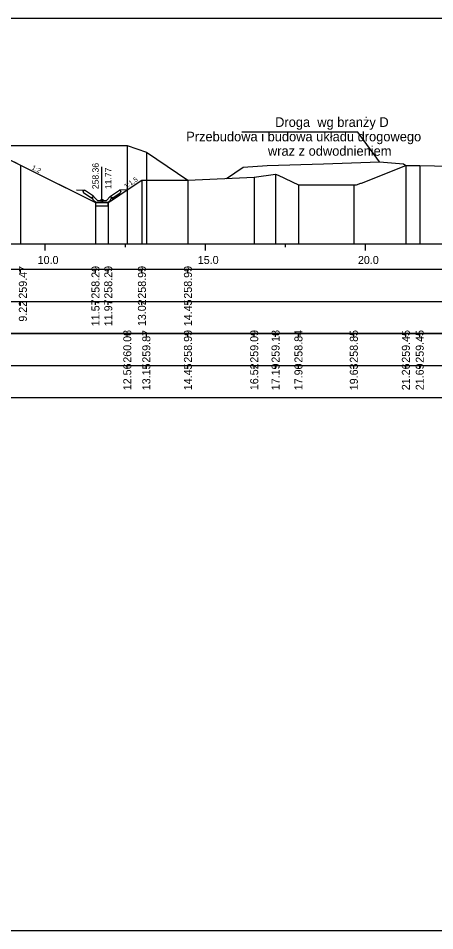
# Model space of a CAD drawing. Extents: x 6516023 to 6560129, y 5513077 to 5529206.
# Drawn here: x 6517504.87 to 6517517.87, y 5514551.66 to 5514580.16 of the extents above; entities that cross this region are included whole.
import ezdxf

# ---------------------------------------------------------------- set-up
doc = ezdxf.new("R2010")
doc.units = 0
for name, color, linetype in [('IR_default', 7, 'Continuous'), ('TOR_PRZEK_P-inne branze', 7, 'Continuous'), ('TOR_PRZEK_P-odwodnienie', 7, 'Continuous'), ('TOR_PRZEK_P-opisy', 7, 'Continuous'), ('TOR_PRZEK_P-tabelka istniejace', 7, 'Continuous'), ('TOR_PRZEK_P-tabelka projektowane', 7, 'Continuous'), ('TOR_PRZEK_P-teren istniejacy', 7, 'Continuous'), ('TOR_PRZEK_P-uklad odniesienia', 7, 'Continuous'), ('TOR_PRZEK_P-warstwa ochronna II', 7, 'Continuous'), ('TOR_RAMKI-ramka+tabelka 1', 7, 'Continuous')]:
    doc.layers.add(name, color=color, linetype=linetype)

msp = doc.modelspace()

# ---------------------------------------------------------------- linework, layer by layer
at = {"layer": 'IR_default'}
msp.add_lwpolyline([(6517504.738, 5514575.67), (6517504.933, 5514575.572), (6517505.456, 5514575.311), (6517507.279, 5514574.399), (6517507.369, 5514574.399), (6517507.679, 5514574.399), (6517507.81, 5514574.486), (6517508.271, 5514574.793), (6517508.729, 5514575.099), (6517510.166, 5514575.096)], dxfattribs=at)
at = {"layer": 'TOR_PRZEK_P-inne branze'}
for p, q in [((6517515.469, 5514576.601), (6517511.845, 5514576.601)), ((6517516.145, 5514575.667), (6517515.469, 5514576.601))]:
    msp.add_line(p, q, dxfattribs=at)
msp.add_lwpolyline([(6517511.37, 5514575.152), (6517511.895, 5514575.502), (6517512.645, 5514575.562), (6517514.395, 5514575.614), (6517516.145, 5514575.667), (6517516.895, 5514575.607), (6517516.97, 5514575.557)], dxfattribs=at)
at = {"layer": 'TOR_PRZEK_P-odwodnienie'}
for p, q in [((6517507.479, 5514574.469), (6517507.479, 5514575.513)), ((6517507.214, 5514574.595), (6517506.934, 5514574.782)), ((6517507.744, 5514574.595), (6517508.024, 5514574.782)), ((6517507.17, 5514574.528), (6517506.909, 5514574.702)), ((6517507.181, 5514574.545), (6517507.17, 5514574.528)), ((6517507.172, 5514574.564), (6517507.219, 5514574.588)), ((6517507.214, 5514574.595), (6517507.206, 5514574.582)), ((6517507.339, 5514574.469), (6517507.219, 5514574.588)), ((6517507.339, 5514574.469), (6517507.619, 5514574.469)), ((6517507.619, 5514574.469), (6517507.739, 5514574.588)), ((6517507.739, 5514574.588), (6517507.787, 5514574.564)), ((6517507.744, 5514574.595), (6517507.752, 5514574.582)), ((6517507.777, 5514574.545), (6517507.788, 5514574.528)), ((6517507.788, 5514574.528), (6517508.049, 5514574.702)), ((6517507.289, 5514574.399), (6517507.669, 5514574.399))]:
    msp.add_line(p, q, dxfattribs=at)
for points in [[(6517506.688, 5514574.793), (6517506.934, 5514574.782)], [(6517506.884, 5514574.755), (6517506.934, 5514574.782)], [(6517506.884, 5514574.755), (6517506.909, 5514574.702)], [(6517508.271, 5514574.793), (6517508.024, 5514574.782)], [(6517508.074, 5514574.755), (6517508.024, 5514574.782)], [(6517508.074, 5514574.755), (6517508.049, 5514574.702)], [(6517507.206, 5514574.582), (6517507.171, 5514574.564)], [(6517507.171, 5514574.564), (6517507.181, 5514574.545)], [(6517507.219, 5514574.469), (6517507.172, 5514574.564)], [(6517507.289, 5514574.399), (6517507.219, 5514574.469)], [(6517507.669, 5514574.399), (6517507.739, 5514574.469)], [(6517507.739, 5514574.469), (6517507.787, 5514574.564)], [(6517507.752, 5514574.582), (6517507.787, 5514574.564)], [(6517507.787, 5514574.564), (6517507.777, 5514574.545)], [(6517507.279, 5514574.399), (6517507.278, 5514574.4), (6517507.279, 5514574.399), (6517507.278, 5514574.399), (6517507.279, 5514574.399), (6517507.279, 5514574.399), (6517507.279, 5514574.399), (6517507.279, 5514574.4)], [(6517507.279, 5514574.399), (6517507.279, 5514574.399), (6517507.279, 5514574.399), (6517507.279, 5514574.398), (6517507.279, 5514574.399), (6517507.28, 5514574.398), (6517507.279, 5514574.399), (6517507.28, 5514574.399)], [(6517507.679, 5514574.399), (6517507.279, 5514574.399), (6517507.279, 5514574.299), (6517507.679, 5514574.299), (6517507.679, 5514574.399)], [(6517507.679, 5514574.399), (6517507.678, 5514574.4), (6517507.679, 5514574.399), (6517507.678, 5514574.399), (6517507.679, 5514574.399), (6517507.679, 5514574.399), (6517507.679, 5514574.399), (6517507.679, 5514574.4)], [(6517507.679, 5514574.399), (6517507.679, 5514574.399), (6517507.679, 5514574.399), (6517507.679, 5514574.398), (6517507.679, 5514574.399), (6517507.68, 5514574.398), (6517507.679, 5514574.399), (6517507.68, 5514574.399)]]:
    msp.add_lwpolyline(points, dxfattribs=at)
msp.add_circle((6517507.479, 5514574.469), 0.035, dxfattribs=at)
at = {"layer": 'TOR_PRZEK_P-tabelka istniejace'}
for p, q in [((6517508.272, 5514570.206), (6517508.272, 5514570.306)), ((6517508.867, 5514570.206), (6517508.867, 5514570.306)), ((6517510.166, 5514570.206), (6517510.166, 5514570.306)), ((6517512.236, 5514570.206), (6517512.236, 5514570.306)), ((6517512.902, 5514570.206), (6517512.902, 5514570.306)), ((6517513.617, 5514570.206), (6517513.617, 5514570.306)), ((6517515.346, 5514570.206), (6517515.346, 5514570.306)), ((6517516.971, 5514570.206), (6517516.971, 5514570.306)), ((6517517.404, 5514570.206), (6517517.404, 5514570.306)), ((6517452.663, 5514569.306), (6517538.463, 5514569.306)), ((6517508.272, 5514569.206), (6517508.272, 5514569.306)), ((6517508.867, 5514569.206), (6517508.867, 5514569.306)), ((6517510.166, 5514569.206), (6517510.166, 5514569.306)), ((6517512.236, 5514569.206), (6517512.236, 5514569.306)), ((6517512.902, 5514569.206), (6517512.902, 5514569.306)), ((6517513.617, 5514569.206), (6517513.617, 5514569.306)), ((6517515.346, 5514569.206), (6517515.346, 5514569.306)), ((6517516.971, 5514569.206), (6517516.971, 5514569.306)), ((6517517.404, 5514569.206), (6517517.404, 5514569.306))]:
    msp.add_line(p, q, dxfattribs=at)
for points in [[(6517508.272, 5514576.183), (6517508.272, 5514573.306), (6517508.272, 5514573.176), (6517508.272, 5514573.106)], [(6517508.867, 5514575.977), (6517508.867, 5514573.306), (6517508.867, 5514573.176), (6517508.867, 5514573.106)], [(6517516.971, 5514575.559), (6517516.971, 5514573.306), (6517516.971, 5514573.176), (6517516.971, 5514573.106)], [(6517517.404, 5514575.558), (6517517.404, 5514573.306), (6517517.404, 5514573.176), (6517517.404, 5514573.106)], [(6517512.236, 5514575.192), (6517512.236, 5514573.306), (6517512.236, 5514573.176), (6517512.236, 5514573.106)], [(6517512.902, 5514575.285), (6517512.902, 5514573.306), (6517512.902, 5514573.176), (6517512.902, 5514573.106)], [(6517513.617, 5514574.951), (6517513.617, 5514573.306), (6517513.617, 5514573.176), (6517513.617, 5514573.106)], [(6517515.346, 5514574.952), (6517515.346, 5514573.306), (6517515.346, 5514573.176), (6517515.346, 5514573.106)]]:
    msp.add_lwpolyline(points, dxfattribs=at)
msp.add_lwpolyline([(6517452.663, 5514570.306), (6517452.663, 5514568.306), (6517538.463, 5514568.306), (6517538.463, 5514570.306)], close=True, dxfattribs=at)
at = {"layer": 'TOR_PRZEK_P-tabelka projektowane'}
for p, q in [((6517504.933, 5514572.206), (6517504.933, 5514572.306)), ((6517507.279, 5514572.206), (6517507.279, 5514572.306)), ((6517507.679, 5514572.206), (6517507.679, 5514572.306)), ((6517508.729, 5514572.206), (6517508.729, 5514572.306)), ((6517510.166, 5514572.206), (6517510.166, 5514572.306)), ((6517452.663, 5514571.306), (6517538.463, 5514571.306)), ((6517504.933, 5514571.206), (6517504.933, 5514571.306)), ((6517507.279, 5514571.206), (6517507.279, 5514571.306)), ((6517507.679, 5514571.206), (6517507.679, 5514571.306)), ((6517508.729, 5514571.206), (6517508.729, 5514571.306)), ((6517510.166, 5514571.206), (6517510.166, 5514571.306))]:
    msp.add_line(p, q, dxfattribs=at)
for points in [[(6517504.933, 5514575.572), (6517504.933, 5514573.306), (6517504.933, 5514573.176), (6517504.933, 5514573.106)], [(6517508.729, 5514575.099), (6517508.729, 5514573.306), (6517508.729, 5514573.176), (6517508.729, 5514573.106)], [(6517510.166, 5514575.096), (6517510.166, 5514573.306), (6517510.166, 5514573.176), (6517510.166, 5514573.106)], [(6517507.279, 5514574.399), (6517507.279, 5514573.306), (6517507.279, 5514573.176), (6517507.279, 5514573.106)], [(6517507.679, 5514574.399), (6517507.679, 5514573.306), (6517507.679, 5514573.176), (6517507.679, 5514573.106)]]:
    msp.add_lwpolyline(points, dxfattribs=at)
msp.add_lwpolyline([(6517452.663, 5514572.306), (6517452.663, 5514570.306), (6517538.463, 5514570.306), (6517538.463, 5514572.306)], close=True, dxfattribs=at)
at = {"layer": 'TOR_PRZEK_P-teren istniejacy'}
msp.add_lwpolyline([(6517503.944, 5514576.184), (6517508.272, 5514576.183), (6517508.867, 5514575.977), (6517510.166, 5514575.096), (6517512.236, 5514575.192), (6517512.902, 5514575.285), (6517512.979, 5514575.258), (6517513.617, 5514574.951), (6517515.346, 5514574.952), (6517515.429, 5514574.952), (6517515.568, 5514575.004), (6517515.581, 5514575.009), (6517516.971, 5514575.559), (6517517.404, 5514575.558), (6517520.14, 5514575.498)], dxfattribs=at)
at = {"layer": 'TOR_PRZEK_P-uklad odniesienia'}
for p, q in [((6517456.463, 5514573.106), (6517538.463, 5514573.106)), ((6517505.713, 5514572.906), (6517505.713, 5514573.106)), ((6517508.213, 5514573.006), (6517508.213, 5514573.106)), ((6517510.713, 5514572.906), (6517510.713, 5514573.106)), ((6517513.213, 5514573.006), (6517513.213, 5514573.106)), ((6517515.713, 5514572.906), (6517515.713, 5514573.106))]:
    msp.add_line(p, q, dxfattribs=at)
at = {"layer": 'TOR_PRZEK_P-warstwa ochronna II'}
msp.add_lwpolyline([(6517481.743, 5514576.513), (6517484.526, 5514574.657), (6517484.926, 5514574.657), (6517486.573, 5514575.755), (6517486.575, 5514575.755), (6517487.213, 5514576.181), (6517491.213, 5514576.341), (6517491.963, 5514576.371), (6517493.163, 5514576.419), (6517493.763, 5514576.419), (6517494.963, 5514576.371), (6517495.713, 5514576.341), (6517499.013, 5514576.209), (6517499.763, 5514576.179), (6517504.063, 5514576.007), (6517504.933, 5514575.572), (6517507.279, 5514574.399), (6517507.679, 5514574.399), (6517508.729, 5514575.099), (6517510.166, 5514575.096)], dxfattribs=at)
at = {"layer": 'TOR_RAMKI-ramka+tabelka 1'}
msp.add_lwpolyline([(6517452.013, 5514580.156), (6517699.513, 5514580.156), (6517699.513, 5514551.656), (6517452.013, 5514551.656)], close=True, dxfattribs=at)

# ---------------------------------------------------------------- texts
at = {"layer": 'TOR_PRZEK_P-inne branze'}
for s, p in [('Droga  wg branży D', (6517512.889, 5514576.762)), ('Przebudowa i budowa układu drogowego', (6517510.112, 5514576.312)), ('wraz z odwodnieniem ', (6517512.664, 5514575.862))]:
    msp.add_text(s, height=0.3, dxfattribs=at).set_placement(p)
at = {"layer": 'TOR_PRZEK_P-odwodnienie'}
for s, p in [('258.36', (6517507.379, 5514574.819)), ('11.77', (6517507.779, 5514574.819))]:
    msp.add_text(s, height=0.2, rotation=90, dxfattribs=at).set_placement(p)
at = {"layer": 'TOR_PRZEK_P-opisy'}
for s, rotation, p in [('1:2', 332.9299, (6517505.273, 5514575.444)), ('1:1,5', 34.0701, (6517508.235, 5514574.83))]:
    msp.add_text(s, height=0.15, rotation=rotation, dxfattribs=at).set_placement(p)
at = {"layer": 'TOR_PRZEK_P-tabelka istniejace'}
for s, p in [('260.08', (6517508.397, 5514569.398)), ('259.87', (6517508.992, 5514569.398)), ('258.99', (6517510.291, 5514569.398)), ('259.09', (6517512.361, 5514569.398)), ('259.18', (6517513.027, 5514569.398)), ('258.84', (6517513.742, 5514569.399)), ('258.85', (6517515.471, 5514569.397)), ('259.45', (6517517.096, 5514569.397)), ('259.45', (6517517.529, 5514569.397)), ('12.56', (6517508.397, 5514568.538)), ('13.15', (6517508.992, 5514568.537)), ('14.45', (6517510.291, 5514568.537)), ('16.52', (6517512.361, 5514568.54)), ('17.19', (6517513.027, 5514568.538)), ('17.90', (6517513.742, 5514568.538)), ('19.63', (6517515.471, 5514568.538)), ('21.26', (6517517.096, 5514568.538)), ('21.69', (6517517.529, 5514568.538))]:
    msp.add_text(s, height=0.25, rotation=90, dxfattribs=at).set_placement(p)
at = {"layer": 'TOR_PRZEK_P-tabelka projektowane'}
for s, p in [('259.47', (6517505.136, 5514571.398)), ('258.29', (6517507.404, 5514571.398)), ('258.29', (6517507.804, 5514571.398)), ('258.99', (6517508.854, 5514571.398)), ('258.99', (6517510.291, 5514571.398)), ('9.22', (6517505.136, 5514570.68)), ('11.57', (6517507.404, 5514570.538)), ('11.97', (6517507.804, 5514570.538)), ('13.02', (6517508.854, 5514570.54)), ('14.45', (6517510.291, 5514570.537))]:
    msp.add_text(s, height=0.25, rotation=90, dxfattribs=at).set_placement(p)
at = {"layer": 'TOR_PRZEK_P-uklad odniesienia'}
for s, p in [('10.0', (6517505.474, 5514572.481)), ('15.0', (6517510.474, 5514572.481)), ('20.0', (6517515.474, 5514572.481))]:
    msp.add_text(s, height=0.25, dxfattribs=at).set_placement(p)

doc.saveas('drawing.dxf')
